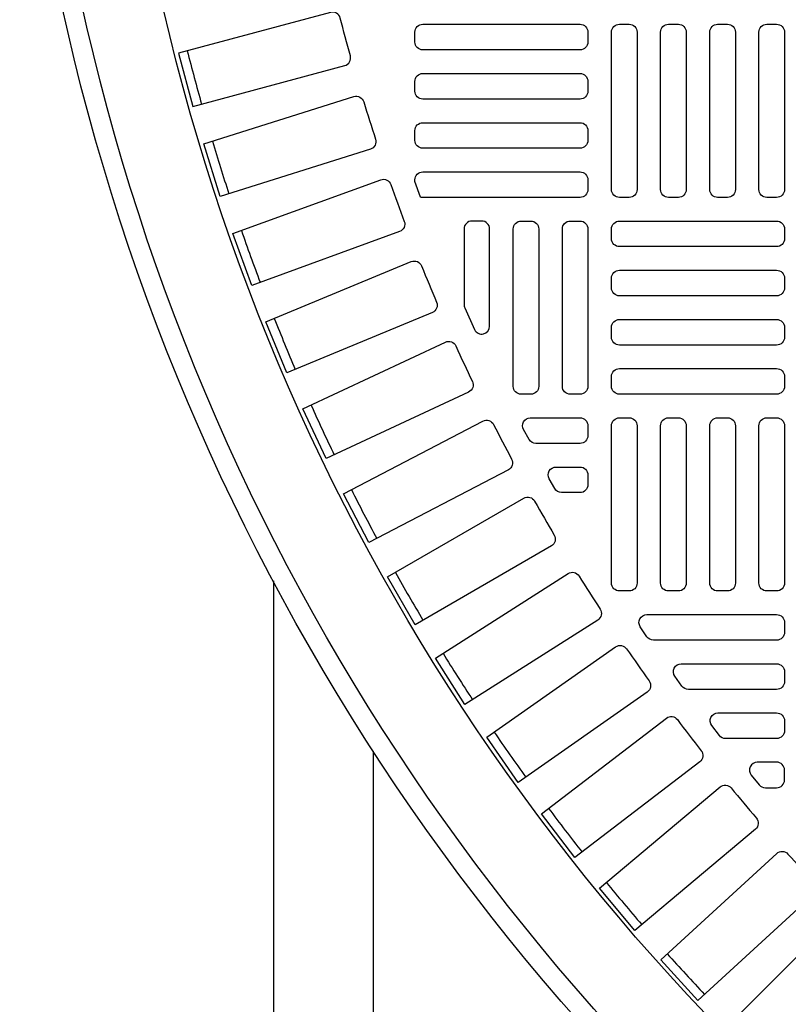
# Model space of a CAD drawing. Extents: x -285 to 5863, y 308 to 3178.
# Tile 578 of 622: x 4936 to 4944, y 1383 to 1393. Entities that reach past the tile are written whole.
import ezdxf

# ---------------------------------------------------------------- set-up
doc = ezdxf.new("R2010")
doc.units = 0
doc.header["$MEASUREMENT"] = 0
for name, color, linetype in [('TANK-MANHOLE-COVER-40', 2, 'CONTINUOUS'), ('TANK-MANHOLE-COVER-HATCH-40', 252, 'CONTINUOUS'), ('TANK-SLOPE', 3, 'CONTINUOUS'), ('TANK-UST-RIB', 7, 'CONTINUOUS')]:
    doc.layers.add(name, color=color, linetype=linetype)

msp = doc.modelspace()

# ---------------------------------------------------------------- linework, layer by layer
at = {"layer": 'TANK-MANHOLE-COVER-40', "color": 4, "linetype": 'Continuous'}
msp.add_circle((4958.72882, 1398.01916), 22.63902, dxfattribs=at)
at = {"layer": 'TANK-MANHOLE-COVER-40', "color": 1, "linetype": 'Continuous'}
msp.add_circle((4958.72882, 1398.01916), 22.44094, dxfattribs=at)
at = {"layer": 'TANK-MANHOLE-COVER-40', "color": 2, "linetype": 'Continuous'}
msp.add_circle((4958.72882, 1398.01916), 21.65354, dxfattribs=at)
at = {"layer": 'TANK-MANHOLE-COVER-HATCH-40', "linetype": 'Continuous'}
for points in [[(4939.39851, 1393.04261, 0.4170937), (4939.30188, 1393.09904), (4937.7798, 1392.6912), (4937.92246, 1392.1588), (4939.44454, 1392.56664, 0.4170937), (4939.50001, 1392.66382, -0.0049117), (4939.39851, 1393.04261)], [(4939.63398, 1392.20417, 0.0049117), (4939.75191, 1391.83017, -0.4170937), (4939.70073, 1391.73066), (4938.19789, 1391.25682), (4938.03214, 1391.78249), (4939.53498, 1392.25633, -0.4170937), (4939.63398, 1392.20417)], [(4939.9058, 1391.3768, 0.0049117), (4940.03993, 1391.0083, -0.4170937), (4939.99314, 1390.90665), (4938.5124, 1390.36771), (4938.32388, 1390.88565), (4939.80462, 1391.42459, -0.4170937), (4939.9058, 1391.3768)], [(4940.63827, 1390.17587, 0.1068034), (4940.64529, 1390.14337), (4940.74372, 1389.92624, 0.8070056), (4940.89417, 1389.95875), (4940.89417, 1390.93255, 0.4142136), (4940.81543, 1391.01129), (4940.81543, 1391.01129), (4940.71701, 1391.01129, 0.4142136), (4940.63827, 1390.93255), (4940.63827, 1390.93255), (4940.63827, 1390.15886)], [(4940.21346, 1390.56208, 0.0049117), (4940.36353, 1390.19977, -0.4170937), (4940.32121, 1390.09618), (4938.86539, 1389.49316), (4938.65446, 1390.00239), (4940.11028, 1390.60541, -0.4170937), (4940.21346, 1390.56208)], [(4940.55635, 1389.76155, 0.0049117), (4940.72208, 1389.40613, -0.4170937), (4940.68433, 1389.30079), (4939.25619, 1388.63485), (4939.02326, 1389.13438), (4940.45139, 1389.80033, -0.4170937), (4940.55635, 1389.76155)], [(4940.93384, 1388.97673, 0.0049117), (4941.11492, 1388.62889, -0.4170937), (4941.08179, 1388.522), (4939.68407, 1387.79439), (4939.42956, 1388.2833), (4940.82728, 1389.01091, -0.4170937), (4940.93384, 1388.97673)], [(4941.3452, 1388.20913, 0.0049117), (4941.54128, 1387.86952, -0.4170937), (4941.51285, 1387.76129), (4940.14819, 1386.9734), (4939.8726, 1387.45074), (4941.23726, 1388.23863, -0.4170937), (4941.3452, 1388.20913)], [(4941.78965, 1387.46021, 0.0049117), (4942.00036, 1387.12947, -0.4170937), (4941.97668, 1387.0201), (4940.64768, 1386.17344), (4940.35153, 1386.6383), (4941.68053, 1387.48496, -0.4170937), (4941.78965, 1387.46021)], [(4942.26635, 1386.73138, 0.0049117), (4942.49128, 1386.41015, -0.4170937), (4942.47239, 1386.29985), (4941.1816, 1385.39603), (4940.86545, 1385.84753), (4942.15625, 1386.75135, -0.4170937), (4942.26635, 1386.73138)], [(4943.31279, 1385.33954, 0.0049117), (4943.56486, 1385.03913, -0.4170937), (4943.55566, 1384.92761), (4942.34855, 1383.91472), (4941.99425, 1384.33695), (4943.20136, 1385.34984, -0.4170937), (4943.31279, 1385.33954)], [(4944.47656, 1384.04419, 0.0049117), (4944.75385, 1383.7669, -0.4170937), (4944.7544, 1383.655), (4943.64016, 1382.54076), (4943.25042, 1382.9305), (4944.36466, 1384.04474, -0.4170937), (4944.47656, 1384.04419)]]:
    msp.add_lwpolyline(points, format="xyb", dxfattribs=at)
for points in [[(4940.14614, 1392.90105, -0.4142136), (4940.22488, 1392.97979), (4941.79968, 1392.97979, -0.4142136), (4941.87842, 1392.90105), (4941.87842, 1392.80262, -0.4142136), (4941.79968, 1392.72388), (4940.22488, 1392.72388, -0.4142136), (4940.14614, 1392.80262)], [(4940.14614, 1392.40892, -0.4142136), (4940.22488, 1392.48766), (4941.79968, 1392.48766, -0.4142136), (4941.87842, 1392.40892), (4941.87842, 1392.3105, -0.4142136), (4941.79968, 1392.23176), (4940.22488, 1392.23176, -0.4142136), (4940.14614, 1392.3105)], [(4940.14614, 1391.9168, -0.4142136), (4940.22488, 1391.99554), (4941.79968, 1391.99554, -0.4142136), (4941.87842, 1391.9168), (4941.87842, 1391.81837, -0.4142136), (4941.79968, 1391.73963), (4940.22488, 1391.73963, -0.4142136), (4940.14614, 1391.81837)], [(4940.14614, 1391.40581), (4940.14614, 1391.42467, -0.4142136), (4940.22488, 1391.50341), (4941.79968, 1391.50341, -0.4142136), (4941.87842, 1391.42467), (4941.87842, 1391.32625, -0.4142136), (4941.79968, 1391.24751), (4940.22488, 1391.24751, -0.07385), (4940.202, 1391.2509)], [(4941.30756, 1391.01129, -0.4142136), (4941.3863, 1390.93255), (4941.3863, 1389.35774, -0.4142136), (4941.30756, 1389.279), (4941.20913, 1389.279, -0.4142136), (4941.13039, 1389.35774), (4941.13039, 1390.93255, -0.4142136), (4941.20913, 1391.01129)], [(4941.79968, 1391.01129, -0.4142136), (4941.87842, 1390.93255), (4941.87842, 1389.35774, -0.4142136), (4941.79968, 1389.279), (4941.70126, 1389.279, -0.4142136), (4941.62252, 1389.35774), (4941.62252, 1390.93255, -0.4142136), (4941.70126, 1391.01129)], [(4941.30169, 1389.04278), (4941.79968, 1389.04278), (4941.79968, 1389.04278, -0.4142136), (4941.87842, 1388.96404), (4941.87842, 1388.86562), (4941.87842, 1388.86562, -0.4142136), (4941.79968, 1388.78688), (4941.35851, 1388.78688, -0.2679492), (4941.29032, 1388.82625), (4941.2335, 1388.92467, -0.5773503)], [(4941.55962, 1388.55066), (4941.79968, 1388.55066), (4941.79968, 1388.55066, -0.4142136), (4941.87842, 1388.47192), (4941.87842, 1388.37349), (4941.87842, 1388.37349, -0.4142136), (4941.79968, 1388.29475), (4941.61444, 1388.29475, -0.2720996), (4941.54564, 1388.33518), (4941.49083, 1388.4336, -0.572204)], [(4942.46818, 1387.07428), (4943.76819, 1387.07428), (4943.76819, 1387.07428, -0.4142136), (4943.84693, 1386.99554), (4943.84693, 1386.89711), (4943.84693, 1386.89711, -0.4142136), (4943.76819, 1386.81837), (4942.53495, 1386.81837, -0.2486223), (4942.46979, 1386.85291), (4942.40302, 1386.95133, -0.6017654)], [(4942.81294, 1386.58215), (4943.76819, 1386.58215), (4943.76819, 1386.58215, -0.4142136), (4943.84693, 1386.50341), (4943.84693, 1386.40499), (4943.84693, 1386.40499, -0.4142136), (4943.76819, 1386.32625), (4942.88419, 1386.32625, -0.2405488), (4942.8204, 1386.35882), (4942.74916, 1386.45724, -0.6121896)], [(4942.77401, 1386.02454, 0.0049195), (4943.01311, 1385.71293, -0.4170937), (4942.99905, 1385.60191), (4941.74891, 1384.64264), (4941.41337, 1385.07993), (4942.66401, 1386.03957, -0.4171028)], [(4943.18092, 1386.09003), (4943.76819, 1386.09003), (4943.76819, 1386.09003, -0.4142136), (4943.84693, 1386.01129), (4943.84693, 1385.91286), (4943.84693, 1385.91286, -0.4142136), (4943.76819, 1385.83412), (4943.25694, 1385.83412, -0.2323236), (4943.19463, 1385.86473), (4943.1186, 1385.96315, -0.6229503)], [(4943.76819, 1385.5979), (4943.76819, 1385.5979), (4943.57379, 1385.5979, 0.6340855), (4943.51304, 1385.46906), (4943.59421, 1385.37064, 0.2239262), (4943.65496, 1385.34199), (4943.76819, 1385.34199, 0.4142136), (4943.84693, 1385.42073), (4943.84693, 1385.42073), (4943.84693, 1385.51916, 0.4142136)], [(4944.14114, 1384.27822), (4942.97936, 1383.21365), (4942.60699, 1383.62002), (4943.76877, 1384.6846, -0.4170937), (4943.88054, 1384.67917, 0.0049117), (4944.14548, 1384.39004, -0.4170937)]]:
    msp.add_lwpolyline(points, format="xyb", close=True, dxfattribs=at)
at = {"layer": 'TANK-MANHOLE-COVER-HATCH-40', "linetype": 'Continuous', "flags": 128}
for points in [[(4942.29181, 1392.97979, -0.4142136), (4942.37055, 1392.90105), (4942.37055, 1391.32625, -0.4142136), (4942.29181, 1391.24751), (4942.19339, 1391.24751, -0.4142136), (4942.11465, 1391.32625), (4942.11465, 1392.90105, -0.4142136), (4942.19339, 1392.97979)], [(4942.78394, 1392.97979, -0.4142136), (4942.86268, 1392.90105), (4942.86268, 1391.32625, -0.4142136), (4942.78394, 1391.24751), (4942.68551, 1391.24751, -0.4142136), (4942.60677, 1391.32625), (4942.60677, 1392.90105, -0.4142136), (4942.68551, 1392.97979)], [(4943.27606, 1392.97979, -0.4142136), (4943.3548, 1392.90105), (4943.3548, 1391.32625, -0.4142136), (4943.27606, 1391.24751), (4943.17764, 1391.24751, -0.4142136), (4943.0989, 1391.32625), (4943.0989, 1392.90105, -0.4142136), (4943.17764, 1392.97979)], [(4943.76819, 1392.97979, -0.4142136), (4943.84693, 1392.90105), (4943.84693, 1391.32625, -0.4142136), (4943.76819, 1391.24751), (4943.66976, 1391.24751, -0.4142136), (4943.59102, 1391.32625), (4943.59102, 1392.90105, -0.4142136), (4943.66976, 1392.97979)], [(4943.84693, 1390.83412, -0.4142136), (4943.76819, 1390.75538), (4942.19339, 1390.75538, -0.4142136), (4942.11465, 1390.83412), (4942.11465, 1390.93255, -0.4142136), (4942.19339, 1391.01129), (4943.76819, 1391.01129, -0.4142136), (4943.84693, 1390.93255)], [(4943.84693, 1390.34199, -0.4142136), (4943.76819, 1390.26325), (4942.19339, 1390.26325, -0.4142136), (4942.11465, 1390.34199), (4942.11465, 1390.44042, -0.4142136), (4942.19339, 1390.51916), (4943.76819, 1390.51916, -0.4142136), (4943.84693, 1390.44042)], [(4943.84693, 1389.84987, -0.4142136), (4943.76819, 1389.77113), (4942.19339, 1389.77113, -0.4142136), (4942.11465, 1389.84987), (4942.11465, 1389.94829, -0.4142136), (4942.19339, 1390.02703), (4943.76819, 1390.02703, -0.4142136), (4943.84693, 1389.94829)], [(4943.84693, 1389.35774, -0.4142136), (4943.76819, 1389.279), (4942.19339, 1389.279, -0.4142136), (4942.11465, 1389.35774), (4942.11465, 1389.45617, -0.4142136), (4942.19339, 1389.53491), (4943.76819, 1389.53491, -0.4142136), (4943.84693, 1389.45617)], [(4942.29181, 1389.04278, -0.4142136), (4942.37055, 1388.96404), (4942.37055, 1387.38924, -0.4142136), (4942.29181, 1387.3105), (4942.19339, 1387.3105, -0.4142136), (4942.11465, 1387.38924), (4942.11465, 1388.96404, -0.4142136), (4942.19339, 1389.04278)], [(4942.78394, 1389.04278, -0.4142136), (4942.86268, 1388.96404), (4942.86268, 1387.38924, -0.4142136), (4942.78394, 1387.3105), (4942.68551, 1387.3105, -0.4142136), (4942.60677, 1387.38924), (4942.60677, 1388.96404, -0.4142136), (4942.68551, 1389.04278)], [(4943.27606, 1389.04278, -0.4142136), (4943.3548, 1388.96404), (4943.3548, 1387.38924, -0.4142136), (4943.27606, 1387.3105), (4943.17764, 1387.3105, -0.4142136), (4943.0989, 1387.38924), (4943.0989, 1388.96404, -0.4142136), (4943.17764, 1389.04278)], [(4943.76819, 1389.04278, -0.4142136), (4943.84693, 1388.96404), (4943.84693, 1387.38924, -0.4142136), (4943.76819, 1387.3105), (4943.66976, 1387.3105, -0.4142136), (4943.59102, 1387.38924), (4943.59102, 1388.96404, -0.4142136), (4943.66976, 1389.04278)]]:
    msp.add_lwpolyline(points, format="xyb", close=True, dxfattribs=at)
at = {"layer": 'TANK-MANHOLE-COVER-HATCH-40', "linetype": 'Continuous'}
for start, end in [(194.266426, 195.733574), (196.766426, 198.233574), (199.266426, 200.733574), (201.766426, 203.233574), (204.266426, 205.733574), (206.766426, 208.233574), (209.266426, 210.733574), (211.766426, 213.233574), (214.266426, 215.733574), (216.766426, 218.233574), (219.266426, 220.733574), (221.766426, 223.233574)]:
    msp.add_arc((4958.72882, 1398.01916), 21.52559, start, end, dxfattribs=at)
at = {"layer": 'TANK-SLOPE'}
msp.add_lwpolyline([(5045.28867, 1364.83561, 0.9832619), (5045.28926, 1431.20116), (4959.31377, 1432.65324, 1.017023), (4959.31315, 1363.38507)], format="xyb", close=True, dxfattribs=at)
at = {"layer": 'TANK-UST-RIB'}
for p, q in [((4938.72882, 1387.4106), (4938.72882, 1337.01839)), ((4939.72882, 1385.70883), (4939.72882, 1335.01839))]:
    msp.add_line(p, q, dxfattribs=at)

doc.saveas('drawing.dxf')
